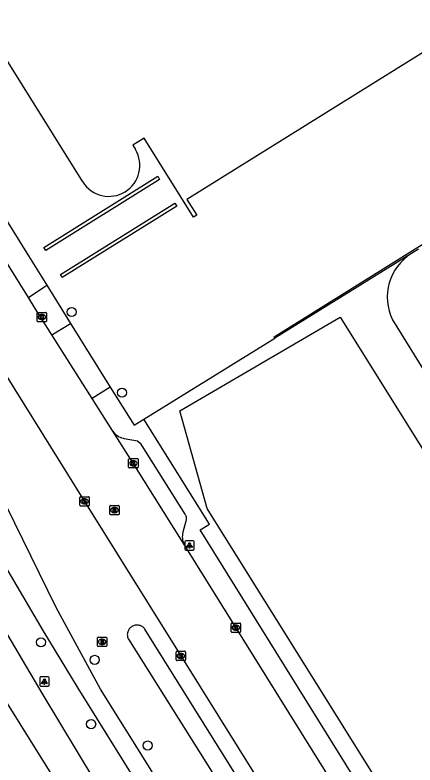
# Model space of a CAD drawing. Extents: x 158838 to 160074, y 386376 to 387776.
# Drawn here: x 158915.2 to 158958.1, y 387084.9 to 387165.2 of the extents above; entities that cross this region are included whole.
import ezdxf

# ---------------------------------------------------------------- set-up
doc = ezdxf.new("R2010")
doc.units = 0
for name, color, linetype in [('IMGEO_Berm_groen', 7, 'Continuous'), ('IMGEO_Boom', 7, 'Continuous'), ('IMGEO_Brandkraan', 7, 'Continuous'), ('IMGEO_Fietspad_gesloten', 7, 'Continuous'), ('IMGEO_Kolk', 7, 'Continuous'), ('IMGEO_Lichtpunt', 7, 'Continuous'), ('IMGEO_Muur', 7, 'Continuous'), ('IMGEO_Pand', 7, 'Continuous'), ('IMGEO_Rijbaan_lokaal_open', 7, 'Continuous'), ('IMGEO_Rijbaan_regionaal_gesloten', 7, 'Continuous'), ('IMGEO_Rioolput', 7, 'Continuous'), ('IMGEO_Voetpad_open', 7, 'Continuous'), ('IMGEO_Waterloop', 7, 'Continuous')]:
    doc.layers.add(name, color=color, linetype=linetype)

msp = doc.modelspace()

# ---------------------------------------------------------------- linework, layer by layer
at = {"layer": 'IMGEO_Berm_groen'}
for points in [[(158996.366, 387029.143), (158979.344, 387042.657), (158935.824, 387112.372), (158932.87, 387122.833), (158950.04, 387132.86), (159010.63, 387035.965), (158996.366, 387029.143)], [(158955.666, 387132.58), (159000, 387060.908), (159018.499, 387031.002), (159019.843, 387029.184), (159022.541, 387027.103), (159023.818, 387026.516), (159025.306, 387025.996), (159027.668, 387025.411)], [(158929.027, 387121.934), (158943.049, 387130.619)]]:
    msp.add_lwpolyline(points, dxfattribs=at)
msp.add_arc((158960.615, 387135.007), 5.512, 121.98907, 206.12227, dxfattribs=at)
at = {"layer": 'IMGEO_Boom'}
for centre in [(158921.287, 387133.418), (158926.697, 387124.779), (158918.008, 387098.02), (158923.765, 387096.132), (158923.379, 387089.247), (158929.442, 387086.953)]:
    msp.add_circle(centre, 0.489, dxfattribs=at)
at = {"layer": 'IMGEO_Brandkraan'}
for p, q in [((158924.055, 387097.639), (158924.055, 387098.491)), ((158924.13, 387098.565), (158924.982, 387098.565)), ((158925.056, 387098.491), (158925.056, 387097.639)), ((158924.566, 387097.785), (158924.541, 387097.785)), ((158924.543, 387098.345), (158924.568, 387098.345)), ((158924.982, 387097.565), (158924.13, 387097.565))]:
    msp.add_line(p, q, dxfattribs=at)
for points in [[(158924.055, 387097.639), (158924.055, 387098.491)], [(158924.13, 387098.565), (158924.982, 387098.565)], [(158925.056, 387098.491), (158925.056, 387097.639)], [(158924.403, 387098.265), (158924.403, 387097.865), (158924.616, 387097.865)], [(158924.634, 387098.265), (158924.403, 387098.265)], [(158924.582, 387098.184), (158924.528, 387098.184), (158924.528, 387098.108)], [(158924.528, 387098.108), (158924.581, 387098.108)], [(158924.59, 387098.032), (158924.528, 387098.032), (158924.528, 387097.951)], [(158924.528, 387097.951), (158924.59, 387097.951)], [(158924.982, 387097.565), (158924.13, 387097.565)]]:
    msp.add_lwpolyline(points, dxfattribs=at)
for centre, radius, start, end in [((158924.132, 387098.489), 0.0765, 91.55205, 178.44795), ((158924.132, 387098.489), 0.0765, 91.55205, 178.44795), ((158924.98, 387098.489), 0.0765, 1.55205, 88.44795), ((158924.98, 387098.489), 0.0765, 1.55205, 88.44795), ((158924.132, 387097.641), 0.0765, 181.55205, 268.44795), ((158924.132, 387097.641), 0.0765, 181.55205, 268.44795), ((158924.583, 387098.146), 0.0379, 267.82845, 90.93552), ((158924.591, 387097.991), 0.0404, 269.87594, 90.50774), ((158924.622, 387098.116), 0.251, 268.66757, 293.53466), ((158924.638, 387098.12), 0.145, 59.4692, 91.53667), ((158924.663, 387098.167), 0.0922, 285.51372, 58.15012), ((158924.668, 387097.975), 0.105, 301.31148, 78.98903), ((158924.98, 387097.641), 0.0765, 271.55205, 358.44795), ((158924.98, 387097.641), 0.0765, 271.55205, 358.44795)]:
    msp.add_arc(centre, radius, start, end, dxfattribs=at)
for centre, major_axis, ratio, start_param, end_param in [((158924.542, 387098.065), (-0.387, 0.002), 0.722429, 4.712389, 7.853982), ((158924.567, 387098.065), (-0.39, 0.002), 0.717154, 1.570796, 4.712389)]:
    msp.add_ellipse(centre, major_axis=major_axis, ratio=ratio, start_param=start_param, end_param=end_param, dxfattribs=at)
at = {"layer": 'IMGEO_Fietspad_gesloten'}
for points in [[(158964.775, 387027.728), (158960.551, 387034.652), (158953.219, 387046.548), (158943.171, 387062.536), (158933.577, 387077.797), (158929.691, 387084.506), (158924.395, 387092.994), (158919.635, 387101.749), (158912.51, 387116.233), (158906.612, 387127.37), (158903.726, 387132.907), (158901.843, 387136.437), (158896.87, 387144.662), (158886.323, 387160.852), (158879.18, 387172.032), (158872.593, 387181.775), (158864.735, 387194.362)], [(158875.431, 387172.436), (158885.32, 387157.326), (158895.361, 387141.57), (158898.747, 387136.046), (158903.401, 387127.561), (158908.751, 387117.326), (158913.844, 387106.707), (158918.205, 387099.268), (158921.952, 387093.098), (158927.963, 387083.474), (158963.246, 387026.807)]]:
    msp.add_lwpolyline(points, dxfattribs=at)
at = {"layer": 'IMGEO_Kolk'}
for p, q in [((158917.601, 387132.446), (158917.601, 387133.298)), ((158917.676, 387133.372), (158918.528, 387133.372)), ((158918.089, 387133.152), (158918.114, 387133.152)), ((158918.602, 387133.298), (158918.602, 387132.446)), ((158918.528, 387132.372), (158917.676, 387132.372)), ((158918.112, 387132.592), (158918.087, 387132.592)), ((158927.401, 387116.773), (158927.401, 387117.625)), ((158927.476, 387117.699), (158928.328, 387117.699)), ((158927.912, 387116.919), (158927.887, 387116.919)), ((158927.889, 387117.479), (158927.914, 387117.479)), ((158928.402, 387117.625), (158928.402, 387116.773)), ((158928.328, 387116.699), (158927.476, 387116.699)), ((158922.174, 387112.696), (158922.174, 387113.548)), ((158922.249, 387113.622), (158923.101, 387113.622)), ((158922.662, 387113.402), (158922.687, 387113.402)), ((158923.175, 387113.548), (158923.175, 387112.696)), ((158923.101, 387112.622), (158922.249, 387112.622)), ((158922.685, 387112.842), (158922.66, 387112.842)), ((158938.459, 387100.084), (158939.311, 387100.084)), ((158938.384, 387099.158), (158938.384, 387100.01)), ((158938.895, 387099.304), (158938.87, 387099.304)), ((158938.872, 387099.864), (158938.897, 387099.864)), ((158939.385, 387100.01), (158939.385, 387099.158)), ((158939.311, 387099.084), (158938.459, 387099.084)), ((158932.497, 387096.123), (158932.497, 387096.975)), ((158932.572, 387097.049), (158933.424, 387097.049)), ((158932.985, 387096.829), (158933.01, 387096.829)), ((158933.498, 387096.975), (158933.498, 387096.123)), ((158933.424, 387096.049), (158932.572, 387096.049)), ((158933.008, 387096.269), (158932.983, 387096.269))]:
    msp.add_line(p, q, dxfattribs=at)
for points in [[(158917.601, 387132.446), (158917.601, 387133.298)], [(158917.676, 387133.372), (158918.528, 387133.372)], [(158917.922, 387133.072), (158918.045, 387133.072), (158918.045, 387132.921), (158918.175, 387133.072), (158918.339, 387133.072), (158918.193, 387132.921), (158918.346, 387132.672), (158918.194, 387132.672), (158918.109, 387132.836), (158918.045, 387132.769), (158918.045, 387132.672), (158917.922, 387132.672), (158917.922, 387133.072)], [(158918.602, 387133.298), (158918.602, 387132.446)], [(158918.528, 387132.372), (158917.676, 387132.372)], [(158927.401, 387116.773), (158927.401, 387117.625)], [(158927.476, 387117.699), (158928.328, 387117.699)], [(158927.722, 387117.399), (158927.845, 387117.399), (158927.845, 387117.248), (158927.975, 387117.399), (158928.139, 387117.399), (158927.993, 387117.248), (158928.146, 387116.999), (158927.994, 387116.999), (158927.909, 387117.163), (158927.845, 387117.096), (158927.845, 387116.999), (158927.722, 387116.999), (158927.722, 387117.399)], [(158928.402, 387117.625), (158928.402, 387116.773)], [(158928.328, 387116.699), (158927.476, 387116.699)], [(158922.174, 387112.696), (158922.174, 387113.548)], [(158922.249, 387113.622), (158923.101, 387113.622)], [(158922.495, 387113.322), (158922.618, 387113.322), (158922.618, 387113.171), (158922.748, 387113.322), (158922.912, 387113.322), (158922.766, 387113.171), (158922.919, 387112.922), (158922.767, 387112.922), (158922.682, 387113.086), (158922.618, 387113.019), (158922.618, 387112.922), (158922.495, 387112.922), (158922.495, 387113.322)], [(158923.175, 387113.548), (158923.175, 387112.696)], [(158923.101, 387112.622), (158922.249, 387112.622)], [(158938.459, 387100.084), (158939.311, 387100.084)], [(158938.384, 387099.158), (158938.384, 387100.01)], [(158938.705, 387099.784), (158938.828, 387099.784), (158938.828, 387099.633), (158938.958, 387099.784), (158939.122, 387099.784), (158938.976, 387099.633), (158939.129, 387099.384), (158938.977, 387099.384), (158938.892, 387099.548), (158938.828, 387099.481), (158938.828, 387099.384), (158938.705, 387099.384), (158938.705, 387099.784)], [(158939.385, 387100.01), (158939.385, 387099.158)], [(158939.311, 387099.084), (158938.459, 387099.084)], [(158932.497, 387096.123), (158932.497, 387096.975)], [(158932.572, 387097.049), (158933.424, 387097.049)], [(158933.498, 387096.975), (158933.498, 387096.123)], [(158933.424, 387096.049), (158932.572, 387096.049)], [(158932.818, 387096.749), (158932.941, 387096.749), (158932.941, 387096.598), (158933.071, 387096.749), (158933.235, 387096.749), (158933.089, 387096.598), (158933.242, 387096.349), (158933.09, 387096.349), (158933.005, 387096.513), (158932.941, 387096.446), (158932.941, 387096.349), (158932.818, 387096.349), (158932.818, 387096.749)]]:
    msp.add_lwpolyline(points, dxfattribs=at)
for centre, start, end in [((158917.678, 387133.296), 91.55205, 178.44795), ((158917.678, 387133.296), 91.55205, 178.44795), ((158918.526, 387133.296), 1.55205, 88.44795), ((158918.526, 387133.296), 1.55205, 88.44795), ((158917.678, 387132.448), 181.55205, 268.44795), ((158917.678, 387132.448), 181.55205, 268.44795), ((158918.526, 387132.448), 271.55205, 358.44795), ((158918.526, 387132.448), 271.55205, 358.44795), ((158927.478, 387117.623), 91.55205, 178.44795), ((158927.478, 387117.623), 91.55205, 178.44795), ((158928.326, 387117.623), 1.55205, 88.44795), ((158928.326, 387117.623), 1.55205, 88.44795), ((158927.478, 387116.775), 181.55205, 268.44795), ((158927.478, 387116.775), 181.55205, 268.44795), ((158928.326, 387116.775), 271.55205, 358.44795), ((158928.326, 387116.775), 271.55205, 358.44795), ((158922.251, 387113.546), 91.55205, 178.44795), ((158922.251, 387113.546), 91.55205, 178.44795), ((158923.099, 387113.546), 1.55205, 88.44795), ((158923.099, 387113.546), 1.55205, 88.44795), ((158922.251, 387112.698), 181.55205, 268.44795), ((158922.251, 387112.698), 181.55205, 268.44795), ((158923.099, 387112.698), 271.55205, 358.44795), ((158923.099, 387112.698), 271.55205, 358.44795), ((158938.461, 387100.008), 91.55205, 178.44795), ((158938.461, 387100.008), 91.55205, 178.44795), ((158939.309, 387100.008), 1.55205, 88.44795), ((158939.309, 387100.008), 1.55205, 88.44795), ((158938.461, 387099.16), 181.55205, 268.44795), ((158938.461, 387099.16), 181.55205, 268.44795), ((158939.309, 387099.16), 271.55205, 358.44795), ((158939.309, 387099.16), 271.55205, 358.44795), ((158932.574, 387096.973), 91.55205, 178.44795), ((158932.574, 387096.973), 91.55205, 178.44795), ((158933.422, 387096.973), 1.55205, 88.44795), ((158933.422, 387096.973), 1.55205, 88.44795), ((158932.574, 387096.125), 181.55205, 268.44795), ((158932.574, 387096.125), 181.55205, 268.44795), ((158933.422, 387096.125), 271.55205, 358.44795), ((158933.422, 387096.125), 271.55205, 358.44795)]:
    msp.add_arc(centre, 0.0765, start, end, dxfattribs=at)
for centre, major_axis, ratio, start_param, end_param in [((158918.088, 387132.872), (-0.387, 0.002), 0.722429, 4.712389, 7.853982), ((158918.113, 387132.872), (-0.39, 0.002), 0.717154, 1.570796, 4.712389), ((158927.888, 387117.199), (-0.387, 0.002), 0.722429, 4.712389, 7.853982), ((158927.913, 387117.199), (-0.39, 0.002), 0.717154, 1.570796, 4.712389), ((158922.661, 387113.122), (-0.387, 0.002), 0.722429, 4.712389, 7.853982), ((158922.686, 387113.122), (-0.39, 0.002), 0.717154, 1.570796, 4.712389), ((158938.871, 387099.584), (-0.387, 0.002), 0.722429, 4.712389, 7.853982), ((158938.896, 387099.584), (-0.39, 0.002), 0.717154, 1.570796, 4.712389), ((158932.984, 387096.549), (-0.387, 0.002), 0.722429, 4.712389, 7.853982), ((158933.009, 387096.549), (-0.39, 0.002), 0.717154, 1.570796, 4.712389)]:
    msp.add_ellipse(centre, major_axis=major_axis, ratio=ratio, start_param=start_param, end_param=end_param, dxfattribs=at)
at = {"layer": 'IMGEO_Lichtpunt'}
for p, q in [((158934.317, 387108.889), (158933.509, 387108.889)), ((158934.317, 387108.889), (158933.509, 387108.889)), ((158933.415, 387108.794), (158933.415, 387107.987)), ((158933.415, 387108.794), (158933.415, 387107.987)), ((158934.411, 387107.987), (158934.411, 387108.794)), ((158934.411, 387107.987), (158934.411, 387108.794)), ((158933.509, 387107.893), (158934.317, 387107.893)), ((158933.509, 387107.893), (158934.317, 387107.893)), ((158917.878, 387094.208), (158917.878, 387093.401)), ((158917.878, 387094.208), (158917.878, 387093.401)), ((158918.78, 387094.303), (158917.972, 387094.303)), ((158918.78, 387094.303), (158917.972, 387094.303)), ((158918.874, 387093.401), (158918.874, 387094.208)), ((158918.874, 387093.401), (158918.874, 387094.208)), ((158917.972, 387093.307), (158918.78, 387093.307)), ((158917.972, 387093.307), (158918.78, 387093.307))]:
    msp.add_line(p, q, dxfattribs=at)
for points in [[(158933.789, 387108.458), (158933.828, 387108.43), (158933.64, 387108.168), (158933.602, 387108.195), (158933.789, 387108.458)], [(158933.891, 387108.41), (158933.938, 387108.41), (158933.938, 387108.088), (158933.891, 387108.088), (158933.891, 387108.41)], [(158934.001, 387108.43), (158934.039, 387108.457), (158934.226, 387108.195), (158934.187, 387108.167), (158934.001, 387108.43)], [(158918.252, 387093.872), (158918.291, 387093.844), (158918.103, 387093.582), (158918.065, 387093.609), (158918.252, 387093.872)], [(158918.354, 387093.824), (158918.401, 387093.824), (158918.401, 387093.502), (158918.354, 387093.502), (158918.354, 387093.824)], [(158918.464, 387093.844), (158918.502, 387093.871), (158918.689, 387093.609), (158918.65, 387093.581), (158918.464, 387093.844)]]:
    msp.add_lwpolyline(points, dxfattribs=at)
for centre in [(158933.914, 387108.592), (158918.377, 387094.006)]:
    msp.add_circle(centre, 0.0994, dxfattribs=at)
for centre, start, end in [((158933.509, 387108.794), 90, 180), ((158933.509, 387108.794), 90, 180), ((158934.317, 387108.794), 0, 90), ((158934.317, 387108.794), 0, 90), ((158933.509, 387107.987), 180, 270), ((158933.509, 387107.987), 180, 270), ((158934.317, 387107.987), 270, 0), ((158934.317, 387107.987), 270, 360), ((158917.972, 387094.208), 90, 180), ((158917.972, 387094.208), 90, 180), ((158918.78, 387094.208), 0, 90), ((158918.78, 387094.208), 0, 90), ((158917.972, 387093.401), 180, 270), ((158917.972, 387093.401), 180, 270), ((158918.78, 387093.401), 270, 0), ((158918.78, 387093.401), 270, 360)]:
    msp.add_arc(centre, 0.0946, start, end, dxfattribs=at)
at = {"layer": 'IMGEO_Muur'}
for points in [[(158918.52, 387139.997), (158918.312, 387140.308), (158930.509, 387147.957), (158930.706, 387147.627), (158918.52, 387139.997)], [(158920.294, 387137.125), (158920.083, 387137.449), (158932.36, 387145.083), (158932.56, 387144.76), (158920.294, 387137.125)], [(158943.049, 387130.619), (158942.973, 387130.749), (158965.025, 387144.512), (158965.137, 387144.334)], [(158957.695, 387139.682), (158943.049, 387130.619)], [(158958.448, 387140.153), (158957.695, 387139.682)]]:
    msp.add_lwpolyline(points, dxfattribs=at)
at = {"layer": 'IMGEO_Pand'}
for points in [[(158986.214, 387178.273), (158933.643, 387145.486), (158934.45, 387144.174), (158934.686, 387143.791), (158934.33, 387143.572), (158929.065, 387152.035), (158927.842, 387151.275), (158928.122, 387150.825)], [(158922.492, 387147.351), (158912.862, 387162.76), (158913.583, 387163.21), (158907.957, 387172.241), (158905.817, 387175.676), (158907.011, 387176.834), (158906.519, 387177.631)]]:
    msp.add_lwpolyline(points, dxfattribs=at)
msp.add_arc((158925.291, 387149.113), 3.308, 212.1931, 31.16035, dxfattribs=at)
at = {"layer": 'IMGEO_Rijbaan_lokaal_open'}
for points in [[(158878.808, 387183.38), (158879.445, 387182.321), (158881.161, 387179.55), (158889.494, 387166.21), (158889.77, 387165.767), (158900.674, 387148.373), (158911.519, 387130.965), (158922.677, 387113.123), (158932.999, 387096.549), (158945.424, 387076.625), (158955.212, 387060.94), (158966.092, 387043.589), (158977.493, 387025.346), (158988.374, 387008.006), (158991.768, 387002.585)], [(158916.68, 387134.958), (158886.717, 387183.056), (158886.632, 387183.229)], [(158919.187, 387130.948), (158917.391, 387133.787), (158916.68, 387134.958)], [(158923.498, 387124.134), (158919.187, 387130.948)], [(158925.709, 387120.64), (158923.498, 387124.134)], [(158933.404, 387108.389), (158927.901, 387117.198), (158925.709, 387120.64)], [(158988.942, 387019.482), (158982.764, 387029.342), (158971.881, 387046.799), (158960.937, 387064.249), (158949.621, 387082.338), (158933.404, 387108.389)]]:
    msp.add_lwpolyline(points, dxfattribs=at)
at = {"layer": 'IMGEO_Rijbaan_regionaal_gesloten'}
for points in [[(159143.031, 386728.393), (159114.787, 386773.529), (159063.769, 386852.239), (159047.794, 386877.825), (159027.337, 386910.591), (159001.844, 386951.425), (158973.435, 386996.928), (158951.308, 387032.368), (158919.283, 387083.664), (158891.623, 387127.967), (158871.393, 387160.012), (158853.231, 387189.196)], [(158955.981, 387031.955), (158952.104, 387038.077), (158945.893, 387047.913), (158943.167, 387052.282), (158936.461, 387062.984), (158929.373, 387074.223), (158925.182, 387080.963), (158923.799, 387083.122), (158918.13, 387092.582), (158913.068, 387101.094)]]:
    msp.add_lwpolyline(points, dxfattribs=at)
at = {"layer": 'IMGEO_Rioolput'}
for p, q in [((158925.38, 387111.759), (158925.38, 387112.611)), ((158925.455, 387112.685), (158926.307, 387112.685)), ((158925.868, 387112.465), (158925.893, 387112.465)), ((158926.381, 387112.611), (158926.381, 387111.759)), ((158926.307, 387111.685), (158925.455, 387111.685)), ((158925.891, 387111.905), (158925.866, 387111.905))]:
    msp.add_line(p, q, dxfattribs=at)
for points in [[(158925.38, 387111.759), (158925.38, 387112.611)], [(158925.455, 387112.685), (158926.307, 387112.685)], [(158925.969, 387112.383), (158925.717, 387112.385), (158925.717, 387111.985)], [(158925.717, 387111.985), (158925.841, 387111.985), (158925.841, 387112.147), (158925.852, 387112.147)], [(158925.895, 387112.304), (158925.841, 387112.304), (158925.841, 387112.223)], [(158925.841, 387112.223), (158925.893, 387112.223)], [(158925.899, 387112.118), (158925.97, 387111.985), (158926.11, 387111.985), (158926.045, 387112.111)], [(158926.381, 387112.611), (158926.381, 387111.759)], [(158926.307, 387111.685), (158925.455, 387111.685)]]:
    msp.add_lwpolyline(points, dxfattribs=at)
for centre, radius, start, end in [((158925.457, 387112.609), 0.0765, 91.55205, 178.44795), ((158925.457, 387112.609), 0.0765, 91.55205, 178.44795), ((158925.851, 387112.094), 0.0533, 26.02933, 88.69889), ((158925.877, 387112.412), 0.19, 274.7715, 282.96867), ((158925.901, 387112.208), 0.0964, 77.00612, 93.18647), ((158925.915, 387112.265), 0.0378, 276.66336, 79.67722), ((158925.968, 387112.273), 0.109, 350.36119, 89.41601), ((158925.966, 387112.273), 0.112, 277.58423, 350.98172), ((158925.95, 387112.058), 0.108, 29.51342, 73.79051), ((158926.305, 387112.609), 0.0765, 1.55205, 88.44795), ((158926.305, 387112.609), 0.0765, 1.55205, 88.44795), ((158925.457, 387111.761), 0.0765, 181.55205, 268.44795), ((158925.457, 387111.761), 0.0765, 181.55205, 268.44795), ((158926.305, 387111.761), 0.0765, 271.55205, 358.44795), ((158926.305, 387111.761), 0.0765, 271.55205, 358.44795)]:
    msp.add_arc(centre, radius, start, end, dxfattribs=at)
for centre, major_axis, ratio, start_param, end_param in [((158925.867, 387112.185), (-0.387, 0.002), 0.722429, 4.712389, 7.853982), ((158925.892, 387112.185), (-0.39, 0.002), 0.717154, 1.570796, 4.712389)]:
    msp.add_ellipse(centre, major_axis=major_axis, ratio=ratio, start_param=start_param, end_param=end_param, dxfattribs=at)
at = {"layer": 'IMGEO_Voetpad_open'}
for points in [[(158888.724, 387184.387), (158898.382, 387168.829), (158902.165, 387162.762), (158916.684, 387139.42), (158918.632, 387136.279)], [(158916.68, 387134.958), (158918.219, 387135.997), (158918.632, 387136.279)], [(158918.632, 387136.279), (158921.183, 387132.194)], [(158919.187, 387130.948), (158921.183, 387132.194)], [(158921.183, 387132.194), (158925.427, 387125.356)], [(158925.427, 387125.356), (158923.498, 387124.134)], [(158925.427, 387125.356), (158927.995, 387121.291), (158929.027, 387121.934)], [(159000.26, 387005.681), (159000.003, 387006.093), (159001.006, 387006.718), (159000, 387008.329), (158992.373, 387020.542), (158991.378, 387019.907), (158973.014, 387049.261), (158951.535, 387083.576), (158935.05, 387110.059), (158936.058, 387110.692), (158929.027, 387121.934)], [(158925.709, 387120.64), (158925.811, 387120.505), (158925.926, 387120.38), (158926.05, 387120.266), (158926.185, 387120.163), (158926.328, 387120.073), (158926.479, 387119.996), (158926.635, 387119.933), (158926.797, 387119.884), (158926.903, 387119.86), (158928.355, 387119.591), (158928.625, 387119.374), (158933.431, 387111.744), (158933.453, 387111.707), (158933.49, 387111.633), (158933.52, 387111.556), (158933.544, 387111.477), (158933.56, 387111.395), (158933.569, 387111.313), (158933.571, 387111.23), (158933.565, 387111.147), (158933.551, 387111.065), (158933.531, 387110.985), (158933.209, 387109.812), (158933.174, 387109.647), (158933.154, 387109.479), (158933.149, 387109.31), (158933.159, 387109.142), (158933.184, 387108.975), (158933.224, 387108.81), (158933.278, 387108.651), (158933.346, 387108.496), (158933.404, 387108.389)]]:
    msp.add_lwpolyline(points, dxfattribs=at)
at = {"layer": 'IMGEO_Waterloop'}
msp.add_lwpolyline([(158958.982, 387051.641), (158929.145, 387099.42), (158929.088, 387099.494), (158929.026, 387099.562), (158928.957, 387099.624), (158928.883, 387099.68), (158928.804, 387099.729), (158928.721, 387099.771), (158928.635, 387099.806), (158928.546, 387099.832), (158928.455, 387099.851), (158928.363, 387099.861), (158928.27, 387099.863), (158928.178, 387099.857), (158928.086, 387099.842), (158927.996, 387099.819), (158927.909, 387099.789), (158927.824, 387099.75), (158927.743, 387099.705), (158927.667, 387099.652), (158927.596, 387099.593), (158927.53, 387099.527), (158927.47, 387099.456), (158927.417, 387099.38), (158927.371, 387099.299), (158927.333, 387099.215), (158927.302, 387099.127), (158927.279, 387099.038), (158927.264, 387098.946), (158927.257, 387098.853), (158927.259, 387098.761), (158927.269, 387098.668), (158927.287, 387098.577), (158927.313, 387098.488), (158927.347, 387098.402), (158927.37, 387098.354), (158950.665, 387061.303)], dxfattribs=at)

doc.saveas('drawing.dxf')
